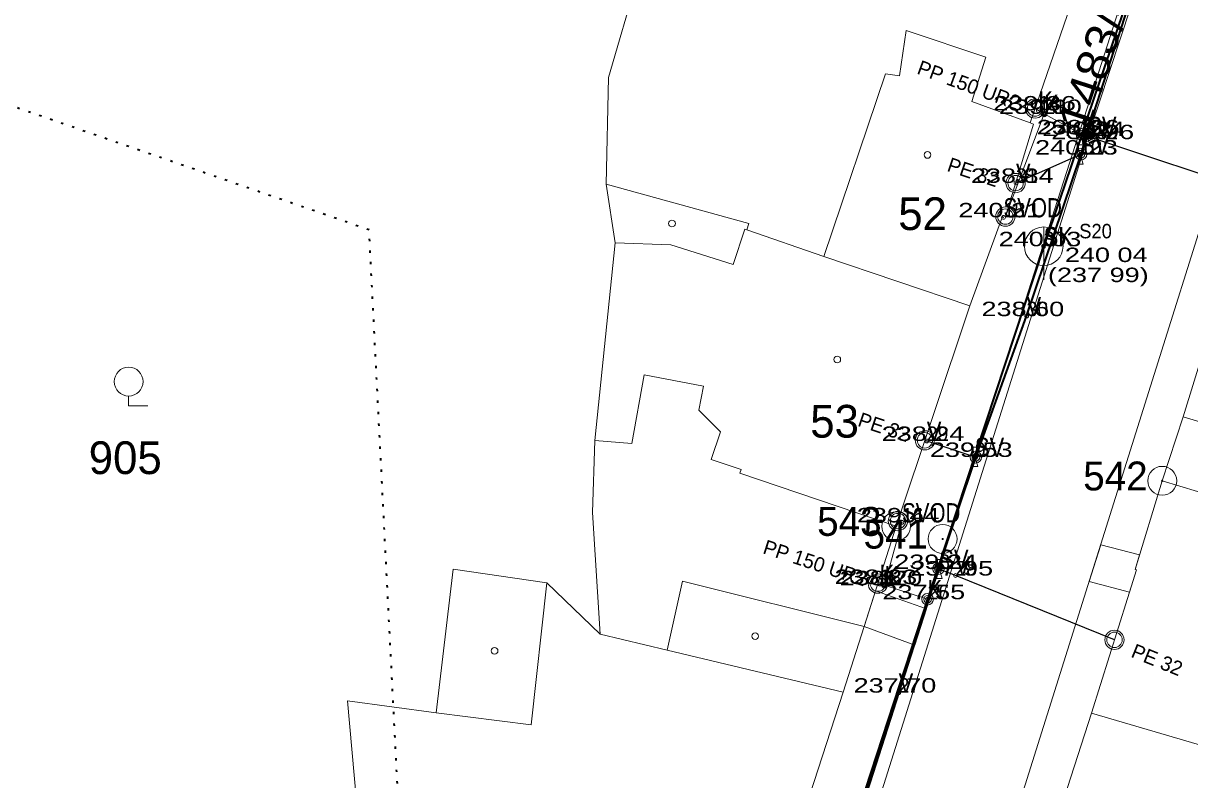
# Model space of a CAD drawing. Extents: x -686207 to -681951, y -1020493 to -1017811.
# Drawn here: x -682512.8 to -682452.2, y -1018964.2 to -1018924.9 of the extents above; entities that cross this region are included whole.
import ezdxf
from ezdxf.enums import TextEntityAlignment as Align

# ---------------------------------------------------------------- set-up
doc = ezdxf.new("R2010")
doc.units = 0
doc.header["$LTSCALE"] = 0.4
doc.header["$PDMODE"] = 32
doc.header["$PDSIZE"] = 0.2
doc.linetypes.add('DOTTED', pattern=[1.5, 0.3, -1.2])
doc.linetypes.add('LONG_DASHED', pattern=[7.5, 6, -1.5])
for name, color, linetype, lineweight in [('1', 7, 'Continuous', 13), ('10', 7, 'Continuous', 13), ('12', 7, 'Continuous', 13), ('13', 7, 'Continuous', 13), ('3', 7, 'Continuous', 13), ('35', 7, 'LONG_DASHED', 35), ('4', 7, 'Continuous', 13), ('45', 7, 'Continuous', 35), ('46', 7, 'DOTTED', 35), ('5', 7, 'Continuous', 13), ('50', 7, 'LONG_DASHED', 25), ('8', 7, 'Continuous', 13)]:
    doc.layers.add(name, color=color, linetype=linetype, lineweight=lineweight)
for name, color, linetype in [('15', 7, 'Continuous'), ('19', 7, 'Continuous'), ('2', 7, 'Continuous')]:
    doc.layers.add(name, color=color, linetype=linetype)

msp = doc.modelspace()

# ---------------------------------------------------------------- linework, layer by layer
at = {"layer": '1'}
for points in [[(-682426.07, -1018859.13), (-682426.87, -1018859.15), (-682427.6, -1018859.49), (-682428.08, -1018860.21), (-682439.62, -1018897.1), (-682465.76, -1018980.32)], [(-682453.65, -1018919.06), (-682457.49, -1018930.73), (-682469.13, -1018967.63), (-682475.43, -1018987.81), (-682481.18, -1019005.79), (-682491.88, -1019039.7), (-682499.75, -1019064.52), (-682508.89, -1019093.03), (-682517.58, -1019119.54), (-682522.89, -1019136.34), (-682526.25, -1019147.78), (-682549.2, -1019225.85), (-682554.37, -1019243.05), (-682554.93, -1019244.9)], [(-682480.34, -1018918.75), (-682480.9, -1018922.55), (-682482.42, -1018927.72), (-682482.54, -1018933.27), (-682482.07, -1018936.31)], [(-682478.09, -1018993.24), (-682455.75, -1018923.65), (-682454.22, -1018918.89)], [(-682463.66, -1018939.59), (-682461.94, -1018934.9), (-682461.81, -1018934.95), (-682460.35, -1018930.15), (-682460.53, -1018930.09), (-682458.08, -1018922.99)], [(-682430.56, -1018933.56), (-682438.73, -1018932.75), (-682439.23, -1018932.6), (-682447.88, -1018930.08), (-682452.58, -1018945.34)], [(-682482.07, -1018936.31), (-682479.18, -1018936.41), (-682475.94, -1018937.44), (-682475.33, -1018935.6), (-682475.23, -1018935.63), (-682471.24, -1018937.02), (-682463.66, -1018939.59)], [(-682482.07, -1018936.31), (-682483.12, -1018946.57), (-682483.24, -1018950.32), (-682482.85, -1018956.64)], [(-682470.23, -1018959.64), (-682469.14, -1018956.23), (-682467.48, -1018951.03), (-682463.66, -1018939.59)], [(-682452.58, -1018945.34), (-682453.67, -1018948.67), (-682455.08, -1018953.27), (-682455.01, -1018953.29), (-682457.34, -1018960.73)], [(-682452.58, -1018945.34), (-682443.44, -1018948.1), (-682429.05, -1018948.99), (-682420.77, -1018949.51), (-682420.97, -1018953.18)], [(-682482.85, -1018956.64), (-682485.61, -1018953.97), (-682490.47, -1018953.26), (-682491.36, -1018960.72), (-682495.96, -1018960.1), (-682493.45, -1018988.06)], [(-682482.85, -1018956.64), (-682479.36, -1018957.47), (-682470.23, -1018959.64)], [(-682480.75, -1018992.16), (-682477.51, -1018981.98), (-682472.39, -1018966.31), (-682470.23, -1018959.64)], [(-682457.34, -1018960.73), (-682459.83, -1018968.46), (-682460.67, -1018968.23), (-682464.14, -1018980.85)], [(-682457.34, -1018960.73), (-682448.55, -1018963.31), (-682448.02, -1018963.47), (-682442.44, -1018963.52), (-682440.09, -1018963.65), (-682433.41, -1018964)]]:
    msp.add_lwpolyline(points, dxfattribs=at)
for p in [(-682460.1, -1018929.44), (-682459.8, -1018929.62), (-682457.84, -1018930.68), (-682457.56, -1018930.77), (-682457.08, -1018930.93), (-682457.93, -1018931.73), (-682461.26, -1018933.2), (-682461.91, -1018934.99), (-682459.82, -1018936.49), (-682460.71, -1018940.12), (-682465.89, -1018946.6), (-682463.39, -1018947.43), (-682467.18, -1018950.83), (-682465.24, -1018953.25), (-682464.4, -1018953.59), (-682468.34, -1018954.03), (-682468.08, -1018954.09), (-682465.85, -1018954.82), (-682467.35, -1018959.67)]:
    msp.add_point(p, dxfattribs=at)
at = {"layer": '10'}
msp.add_line((-682459.82, -1018935.49), (-682459.82, -1018938.238), dxfattribs=at)
for points in [[(-682457.41, -1018931.27), (-682457.71, -1018930.27), (-682457.41, -1018930.27), (-682457.71, -1018931.27)], [(-682457.78, -1018932.23), (-682458.08, -1018931.23), (-682457.78, -1018931.23), (-682458.08, -1018932.23)], [(-682463.24, -1018947.93), (-682463.54, -1018946.93), (-682463.24, -1018946.93), (-682463.54, -1018947.93)], [(-682465.09, -1018953.75), (-682465.39, -1018952.75), (-682465.09, -1018952.75), (-682465.39, -1018953.75)]]:
    msp.add_lwpolyline(points, close=True, dxfattribs=at)
msp.add_circle((-682459.82, -1018936.491), 1.0002, dxfattribs=at)
at = {"layer": '12'}
for centre, radius in [((-682460.27, -1018929.338), 0.5), ((-682460.27, -1018929.338), 0.4), ((-682459.8, -1018929.62), 0.15), ((-682459.8, -1018929.62), 0.075), ((-682457.84, -1018930.68), 0.3), ((-682457.84, -1018930.68), 0.2), ((-682457.84, -1018930.68), 0.1), ((-682457.607, -1018930.754), 0.3), ((-682457.607, -1018930.754), 0.2), ((-682457.607, -1018930.754), 0.1), ((-682457.884, -1018931.71), 0.3), ((-682457.884, -1018931.71), 0.2), ((-682457.884, -1018931.71), 0.1), ((-682461.28, -1018933.209), 0.5), ((-682461.28, -1018933.209), 0.4), ((-682461.81, -1018934.95), 0.5), ((-682461.81, -1018934.95), 0.4), ((-682465.99, -1018946.567), 0.5), ((-682465.99, -1018946.567), 0.4), ((-682463.343, -1018947.446), 0.3), ((-682463.343, -1018947.446), 0.2), ((-682463.343, -1018947.446), 0.1), ((-682467.39, -1018950.76), 0.5), ((-682467.39, -1018950.76), 0.4), ((-682465.286, -1018953.231), 0.3), ((-682468.431, -1018954.009), 0.5), ((-682468.431, -1018954.009), 0.4), ((-682465.286, -1018953.231), 0.2), ((-682465.286, -1018953.231), 0.1), ((-682468.08, -1018954.09), 0.15), ((-682468.08, -1018954.09), 0.075), ((-682465.85, -1018954.82), 0.3), ((-682465.85, -1018954.82), 0.2), ((-682465.85, -1018954.82), 0.1), ((-682456.15, -1018956.929), 0.5), ((-682456.15, -1018956.929), 0.4)]:
    msp.add_circle(centre, radius, dxfattribs=at)
at = {"layer": '13'}
for points in [[(-682455.08, -1018953.27), (-682454.85, -1018952.52), (-682456.86, -1018951.99), (-682457.46, -1018953.9), (-682455.37, -1018954.45), (-682455.01, -1018953.29)], [(-682466.52, -1018957.21), (-682465.91, -1018955.31), (-682468.55, -1018954.39), (-682469.14, -1018956.23)]]:
    msp.add_lwpolyline(points, close=True, dxfattribs=at)
at = {"layer": '3'}
msp.add_lwpolyline([(-682507.32, -1018944.272), (-682507.32, -1018944.77), (-682506.319, -1018944.77)], dxfattribs=at)
msp.add_circle((-682507.3193, -1018943.5209), 0.75, dxfattribs=at)
at = {"layer": '35', "linetype": 'Continuous'}
msp.add_line((-682457.884, -1018931.71), (-682457.607, -1018930.754), dxfattribs=at)
for points in [[(-682457.607, -1018930.754), (-682455.61, -1018924.59), (-682454.003, -1018919.716)], [(-682463.343, -1018947.446), (-682460.71, -1018940.12), (-682457.884, -1018931.71)], [(-682472.666, -1018976.09), (-682470.06, -1018968.11), (-682467.35, -1018959.67), (-682465.286, -1018953.231), (-682463.343, -1018947.446)]]:
    msp.add_lwpolyline(points, dxfattribs=at)
at = {"layer": '4'}
for p, q in [((-682463.56, -1018928.98), (-682462.82, -1018926.67)), ((-682471.24, -1018937.02), (-682468.04, -1018927.53)), ((-682463.56, -1018928.98), (-682460.53, -1018930.09)), ((-682482.54, -1018933.27), (-682475.12, -1018935.31)), ((-682475.23, -1018935.63), (-682475.12, -1018935.31)), ((-682481.2, -1018946.73), (-682480.56, -1018943.16)), ((-682480.56, -1018943.16), (-682477.49, -1018943.75)), ((-682477.73, -1018945.01), (-682477.49, -1018943.75)), ((-682477.73, -1018945.01), (-682476.6, -1018946.12)), ((-682477.09, -1018947.56), (-682476.6, -1018946.12)), ((-682483.12, -1018946.57), (-682481.2, -1018946.73)), ((-682477.09, -1018947.56), (-682475.53, -1018948.09)), ((-682475.6, -1018948.27), (-682475.53, -1018948.09)), ((-682475.6, -1018948.27), (-682467.48, -1018951.03)), ((-682453.67, -1018948.67), (-682442.1, -1018952.21)), ((-682486.43, -1018961.34), (-682485.61, -1018953.97)), ((-682479.36, -1018957.47), (-682478.58, -1018953.88)), ((-682478.58, -1018953.88), (-682469.14, -1018956.23)), ((-682491.36, -1018960.72), (-682486.43, -1018961.34))]:
    msp.add_line(p, q, dxfattribs=at)
msp.add_lwpolyline([(-682468.04, -1018927.53), (-682467.31, -1018927.64), (-682466.97, -1018925.28), (-682462.82, -1018926.67)], dxfattribs=at)
at = {"layer": '45'}
for p, q in [((-682457.84, -1018930.68), (-682455.1, -1018922.6)), ((-682457.84, -1018930.68), (-682459.82, -1018936.49)), ((-682459.82, -1018936.49), (-682465.85, -1018954.82)), ((-682465.85, -1018954.82), (-682470.14, -1018967.89))]:
    msp.add_line(p, q, dxfattribs=at)
at = {"layer": '46'}
msp.add_lwpolyline([(-682492.516, -1018981.168), (-682494.839, -1018935.641), (-682547.461, -1018917.387)], dxfattribs=at)
at = {"layer": '5'}
for centre in [(-682465.8568, -1018931.7492), (-682479.1168, -1018935.3092), (-682470.5368, -1018942.3692), (-682474.7968, -1018956.7392), (-682488.3268, -1018957.4992)]:
    msp.add_circle(centre, 0.175, dxfattribs=at)
at = {"layer": '50', "linetype": 'Continuous', "lineweight": 13}
for p, q in [((-682461.81, -1018934.95), (-682459.8, -1018929.62)), ((-682459.8, -1018929.62), (-682457.84, -1018930.68)), ((-682468.431, -1018954.009), (-682468.08, -1018954.09)), ((-682468.08, -1018954.09), (-682465.85, -1018954.82))]:
    msp.add_line(p, q, dxfattribs=at)
at = {"layer": '50', "linetype": 'Continuous'}
for p, q in [((-682457.607, -1018930.754), (-682457.56, -1018930.77)), ((-682461.28, -1018933.209), (-682457.93, -1018931.73)), ((-682457.93, -1018931.73), (-682457.884, -1018931.71)), ((-682465.24, -1018953.25), (-682465.286, -1018953.231))]:
    msp.add_line(p, q, dxfattribs=at)
at = {"layer": '50', "linetype": 'Continuous', "lineweight": 13}
for points in [[(-682460.27, -1018929.338), (-682460.1, -1018929.44), (-682459.8, -1018929.62)], [(-682467.39, -1018950.76), (-682467.18, -1018950.83), (-682468.08, -1018954.09)]]:
    msp.add_lwpolyline(points, dxfattribs=at)
at = {"layer": '50', "linetype": 'Continuous'}
for points in [[(-682457.56, -1018930.77), (-682457.08, -1018930.93), (-682448.974, -1018933.632)], [(-682465.99, -1018946.567), (-682465.89, -1018946.6), (-682463.39, -1018947.43), (-682463.343, -1018947.446)], [(-682456.15, -1018956.929), (-682464.4, -1018953.59), (-682465.24, -1018953.25)]]:
    msp.add_lwpolyline(points, dxfattribs=at)
at = {"layer": '8'}
for centre, radius in [((-682453.67, -1018948.6698), 0.75), ((-682453.67, -1018948.6698), 0.03), ((-682467.48, -1018951.0298), 0.75), ((-682467.48, -1018951.0298), 0.03), ((-682465.07, -1018951.6898), 0.75), ((-682465.07, -1018951.6898), 0.03)]:
    msp.add_circle(centre, radius, dxfattribs=at)

# ---------------------------------------------------------------- texts
at = {"layer": '15'}
for rotation, p in [(339.88, (-682463.834, -1018928.4735)), (341.874, (-682471.8022, -1018953.294))]:
    msp.add_text('PP 150 UR2', height=0.75, rotation=rotation, dxfattribs=at).set_placement(p, align=Align.CENTER)
at = {"layer": '15', "width": 0.95}
msp.add_text('S20', height=0.75, dxfattribs=at).set_placement((-682457.131, -1018936.079), align=Align.CENTER)
at = {"layer": '19'}
for rotation, p in [(341.634, (-682463.5932, -1018933.0032)), (341.634, (-682468.2282, -1018946.2392)), (337.965, (-682454.0742, -1018958.3147))]:
    msp.add_text('PE 32', height=0.75, rotation=rotation, dxfattribs=at).set_placement(p, align=Align.CENTER)
at = {"layer": '2', "width": 1.1}
msp.add_text('1483/4', height=1.7, rotation=72, dxfattribs=at).set_placement((-682457.503, -1018930.646))
at = {"layer": '2'}
for s, height, p in [('14', 0.75, (-682460.1, -1018929.44)), ('21', 0.75, (-682459.8, -1018929.62)), ('22', 0.75, (-682457.84, -1018930.68)), ('11', 0.75, (-682457.56, -1018930.77)), ('32', 0.75, (-682457.08, -1018930.93)), ('10', 0.75, (-682457.93, -1018931.73)), ('31', 0.75, (-682461.26, -1018933.2)), ('52', 1.7, (-682467.372, -1018935.65)), ('15', 0.75, (-682461.91, -1018934.99)), ('3', 0.75, (-682459.82, -1018936.49)), ('30', 0.75, (-682460.71, -1018940.12)), ('53', 1.7, (-682471.942, -1018946.429)), ('29', 0.75, (-682465.89, -1018946.6)), ('905', 1.7, (-682509.394, -1018948.32)), ('9', 0.75, (-682463.39, -1018947.43)), ('16', 0.75, (-682467.18, -1018950.83)), ('8', 0.75, (-682465.24, -1018953.25)), ('28', 0.75, (-682464.4, -1018953.59)), ('18', 0.75, (-682468.34, -1018954.03)), ('17', 0.75, (-682468.08, -1018954.09)), ('26', 0.75, (-682465.85, -1018954.82)), ('27', 0.75, (-682467.35, -1018959.67))]:
    msp.add_text(s, height=height, dxfattribs=at).set_placement(p)
at = {"layer": '3', "width": 1.4}
for s, p in [('239 36 ', (-682460.1, -1018929.44)), ('239 30 ', (-682459.8, -1018929.62)), ('238 26 ', (-682457.84, -1018930.68)), ('240 24 ', (-682457.56, -1018930.77)), ('238 96 ', (-682457.08, -1018930.93)), ('240 23 ', (-682457.93, -1018931.73)), ('238 84 ', (-682461.26, -1018933.2)), ('240 21 ', (-682461.91, -1018934.99)), ('240 03 ', (-682459.82, -1018936.49)), ('240 04 ', (-682456.382, -1018937.311)), ('(237 99) ', (-682456.792, -1018938.352)), ('238 60 ', (-682460.71, -1018940.12)), ('238 24 ', (-682465.89, -1018946.6)), ('239 53 ', (-682463.39, -1018947.43)), ('239 44 ', (-682467.18, -1018950.83)), ('239 24 ', (-682465.24, -1018953.25)), ('237 95 ', (-682464.4, -1018953.59)), ('238 23 ', (-682468.34, -1018954.03)), ('238 20 ', (-682468.08, -1018954.09)), ('237 55 ', (-682465.85, -1018954.82)), ('237 70 ', (-682467.35, -1018959.67))]:
    msp.add_text(s, height=0.75, dxfattribs=at).set_placement(p, align=Align.CENTER)
at = {"layer": '4'}
for s, width, p in [('K', 0.85, (-682460.1, -1018929.44)), ('K', 0.85, (-682459.8, -1018929.62)), ('K', 0.85, (-682457.84, -1018930.68)), ('SV', 0.85, (-682457.56, -1018930.77)), ('V', 0.85, (-682457.08, -1018930.93)), ('SV', 0.85, (-682457.93, -1018931.73)), ('V', 0.85, (-682461.26, -1018933.2)), ('SVOD', 0.8, (-682461.91, -1018934.99)), ('SK', 0.85, (-682459.82, -1018936.49)), ('V', 0.85, (-682460.71, -1018940.12)), ('V', 0.85, (-682465.89, -1018946.6)), ('SV', 0.85, (-682463.39, -1018947.43)), ('SVOD', 0.8, (-682467.18, -1018950.83)), ('SV', 0.85, (-682465.24, -1018953.25)), ('V', 0.85, (-682464.4, -1018953.59)), ('K', 0.85, (-682468.34, -1018954.03)), ('K', 0.85, (-682468.08, -1018954.09)), ('K', 0.85, (-682465.85, -1018954.82)), ('V', 0.85, (-682467.35, -1018959.67))]:
    msp.add_text(s, height=1, dxfattribs=dict(at, width=width)).set_placement(p)
at = {"layer": '8'}
for s, p in [('542', (-682457.773, -1018949.17)), ('543', (-682471.583, -1018951.53)), ('541', (-682469.173, -1018952.19))]:
    msp.add_text(s, height=1.5, dxfattribs=at).set_placement(p)

doc.saveas('drawing.dxf')
